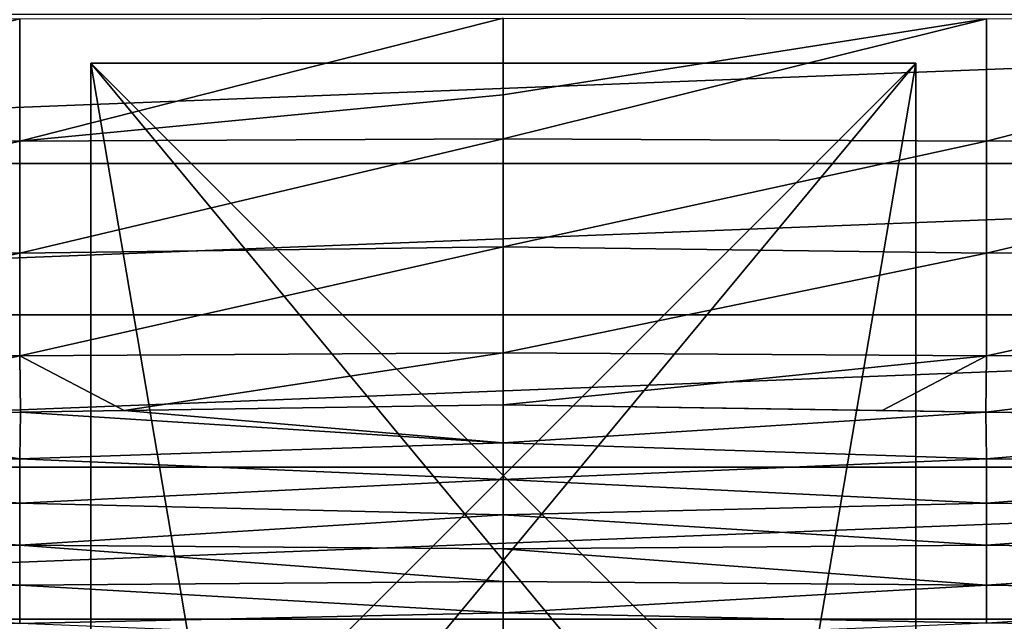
# Model space of a CAD drawing. Header units: metres. Extents: x -105 to 105, y -68 to 103.
# Tile 265 of 416: x -5 to 6, y 43 to 49. Entities that reach past the tile are written whole.
import ezdxf

# ---------------------------------------------------------------- set-up
doc = ezdxf.new("R2010")
doc.units = ezdxf.units.M
doc.layers.add('solid_FIT-BATH-150_SW0001', color=7, linetype='CONTINUOUS')
doc.layers.add('solid_FIT-BATH-150_SW0001_01', color=7, linetype='CONTINUOUS')

msp = doc.modelspace()

# ---------------------------------------------------------------- linework, layer by layer
at = {"layer": 'solid_FIT-BATH-150_SW0001'}
for points in [[(-21.17215, 47.726681, 72.796501), (20.838045, 49.372837, 72.796501), (-20.838043, 49.372837, 72.796501)], [(-10.665391, 49.341537, -22.417046), (-5.332698, 49.324795, -22.444441), (-10.665391, 47.996498, -22.415031)], [(-5.332698, 49.324795, -22.444441), (-5.332698, 47.974838, -22.442659), (-10.665391, 47.996498, -22.415031)], [(-5.332698, 47.974838, -22.442659), (0, 49.331928, -22.453596), (0, 48.484184, -22.452896)], [(-5.332698, 49.324795, -22.444441), (0, 49.331928, -22.453596), (-5.332698, 47.974838, -22.442659)], [(5.332699, 49.324795, -22.444441), (5.332699, 47.974838, -22.442659), (0, 48.002068, -22.451977)], [(0, 48.484184, -22.452896), (5.332699, 49.324795, -22.444441), (0, 48.002068, -22.451977)], [(4.55, 48.835888, 50.796501), (-4.55, 39.735889, 50.796501), (-3, 39.735889, 50.796501)], [(-4.55, 48.835888, 69.796501), (-4.55, 39.735889, 69.796501), (-4.55, 39.735889, 50.796501)], [(-4.55, 48.835888, 50.796501), (-4.55, 48.835888, 69.796501), (-4.55, 39.735889, 50.796501)], [(-4.55, 48.835888, 69.796501), (-3, 39.735889, 69.796501), (-4.55, 39.735889, 69.796501)], [(-4.55, 48.835888, 69.796501), (3, 39.735889, 69.796501), (-3, 39.735889, 69.796501)], [(-4.55, 48.835888, 50.796501), (4.55, 48.835888, 69.796501), (-4.55, 48.835888, 69.796501)], [(-5.332698, 47.974838, -22.442659), (0, 48.484184, -22.452896), (0, 48.002068, -22.451977)], [(-10.665391, 47.996498, -22.415031), (-5.332698, 47.974838, -22.442659), (-10.665391, 46.763351, -22.409149)], [(-5.332698, 47.974838, -22.442659), (-5.332698, 46.738613, -22.437204), (-10.665391, 46.763351, -22.409149)], [(-5.332698, 46.738613, -22.437204), (0, 48.002068, -22.451977), (0, 46.809242, -22.447086)], [(-5.332698, 47.974838, -22.442659), (0, 48.002068, -22.451977), (-5.332698, 46.738613, -22.437204)], [(0, 48.002068, -22.451977), (5.332699, 47.974838, -22.442659), (0, 46.809242, -22.447086)], [(5.332699, 47.974838, -22.442659), (5.332699, 46.738613, -22.437204), (0, 46.809242, -22.447086)], [(-21.37652, 46.059444, 72.796501), (21.17215, 47.726681, 72.796501), (-21.17215, 47.726681, 72.796501)], [(-10.665391, 46.763351, -22.409149), (-5.332698, 46.738613, -22.437204), (-10.665391, 45.635166, -22.397551)], [(-5.332698, 46.738613, -22.437204), (-5.332698, 45.608837, -22.426287), (-10.665391, 45.635166, -22.397551)], [(-5.332698, 45.608837, -22.426287), (0, 46.809242, -22.447086), (0, 45.641308, -22.436447)], [(-5.332698, 46.738613, -22.437204), (0, 46.809242, -22.447086), (-5.332698, 45.608837, -22.426287)], [(0, 46.809242, -22.447086), (5.332699, 46.738613, -22.437204), (0, 45.641308, -22.436447)], [(5.332699, 46.738613, -22.437204), (5.332699, 45.608837, -22.426287), (0, 45.641308, -22.436447)], [(-21.449781, 44.379948, 72.796501), (21.37652, 46.059441, 72.796501), (-21.37652, 46.059444, 72.796501)], [(-10.665391, 45.635166, -22.397551), (-5.332698, 45.608837, -22.426287), (-8.433723, 44.946686, -22.400126)], [(-5.332698, 45.608837, -22.426287), (0, 45.641308, -22.436447), (-4.179866, 45.002342, -22.420084)], [(-4.179866, 45.002342, -22.420084), (0, 45.641308, -22.436447), (0, 45.068016, -22.427483)], [(-5.332698, 45.608837, -22.426287), (-5.32553, 44.986275, -22.415943), (-8.433723, 44.946686, -22.400126)], [(-5.332698, 45.608837, -22.426287), (-4.179866, 45.002342, -22.420084), (-5.32553, 44.986275, -22.415943)], [(-5.332838, 44.472355, -22.403524), (-8.433723, 44.946686, -22.400126), (-5.32553, 44.986275, -22.415943)], [(0, 44.647507, -22.418358), (-5.332838, 44.472355, -22.403524), (-5.32553, 44.986275, -22.415943)], [(0, 44.647507, -22.418358), (-5.32553, 44.986275, -22.415943), (-4.179866, 45.002342, -22.420084)], [(0, 44.647507, -22.418358), (-4.179866, 45.002342, -22.420084), (0, 45.068016, -22.427483)], [(-5.332838, 44.472355, -22.403524), (-10.671009, 44.403549, -22.370764), (-10.661772, 44.921768, -22.384672)], [(-5.332838, 44.472355, -22.403524), (-10.661772, 44.921768, -22.384672), (-8.433723, 44.946686, -22.400126)], [(0, 44.647507, -22.418358), (0, 44.242638, -22.406937), (-5.332838, 44.472355, -22.403524)], [(5.332838, 44.472446, -22.403528), (0, 44.242638, -22.406937), (0, 44.647507, -22.418358)], [(-5.332838, 44.472355, -22.403524), (-5.332838, 43.983299, -22.387341), (-10.671009, 44.403549, -22.370764)], [(0, 44.242638, -22.406937), (-5.332838, 43.983299, -22.387341), (-5.332838, 44.472355, -22.403524)], [(-21.391287, 42.700951, 72.796501), (21.449781, 44.37994, 72.796501), (-21.449781, 44.379948, 72.796501)], [(-5.332838, 43.983299, -22.387341), (-10.671009, 43.910648, -22.35277), (-10.671009, 44.403549, -22.370764)], [(0, 44.242638, -22.406937), (0, 43.853062, -22.39278), (-5.332838, 43.983299, -22.387341)], [(5.332838, 43.983475, -22.387348), (0, 43.853062, -22.39278), (0, 44.242638, -22.406937)], [(-5.332838, 43.983299, -22.387341), (-5.332838, 43.518139, -22.366602), (-10.671009, 43.910648, -22.35277)], [(-5.332838, 43.518139, -22.366602), (-10.671009, 43.44207, -22.329821), (-10.671009, 43.910648, -22.35277)], [(0, 43.853062, -22.39278), (-5.332838, 43.518139, -22.366602), (-5.332838, 43.983299, -22.387341)], [(0, 43.853062, -22.39278), (0, 43.478569, -22.375502), (-5.332838, 43.518139, -22.366602)], [(5.332838, 43.518387, -22.366613), (0, 43.478569, -22.375502), (0, 43.853062, -22.39278)], [(-5.332838, 43.518139, -22.366602), (-5.332838, 43.076035, -22.340591), (-10.671009, 43.44207, -22.329821)], [(0, 43.118633, -22.354692), (-5.332838, 43.076035, -22.340591), (-5.332838, 43.518139, -22.366602)], [(0, 43.478569, -22.375502), (0, 43.118633, -22.354692), (-5.332838, 43.518139, -22.366602)], [(5.332838, 43.076351, -22.340612), (0, 43.118633, -22.354692), (0, 43.478569, -22.375502)], [(-5.332838, 43.076035, -22.340591), (-10.671009, 42.996964, -22.301167), (-10.671009, 43.44207, -22.329821)], [(0, 43.118633, -22.354692), (0, 42.772457, -22.329914), (-5.332838, 43.076035, -22.340591)], [(5.332838, 43.076351, -22.340612), (0, 42.772457, -22.329914), (0, 43.118633, -22.354692)], [(-5.332838, 43.076035, -22.340591), (-5.332838, 42.656162, -22.308598), (-10.671009, 42.996964, -22.301167)], [(0, 42.772457, -22.329914), (-5.332838, 42.656162, -22.308598), (-5.332838, 43.076035, -22.340591)], [(-5.332838, 42.656162, -22.308598), (-10.671009, 42.57449, -22.266052), (-10.671009, 42.996964, -22.301167)], [(-21.201733, 41.03215, 72.796501), (21.391285, 42.700928, 72.796501), (-21.391287, 42.700951, 72.796501)], [(0, 42.772457, -22.329914), (0, 42.439644, -22.300732), (-5.332838, 42.656162, -22.308598)], [(5.332838, 42.656536, -22.30863), (0, 42.439644, -22.300732), (0, 42.772457, -22.329914)]]:
    msp.add_3dface(points, dxfattribs=at)
at = {"layer": 'solid_FIT-BATH-150_SW0001_01'}
for points in [[(-21.17215, 47.726681, 72.796501), (21.17215, 47.726681, 72.796501), (20.838045, 49.372837, 72.796501)], [(0, 48.484184, -22.452896), (0, 49.331928, -22.453596), (5.332699, 49.324795, -22.444441)], [(10.665392, 49.341537, -22.417046), (10.665392, 47.996498, -22.415031), (5.332699, 47.974838, -22.442659)], [(5.332699, 49.324795, -22.444441), (10.665392, 49.341537, -22.417046), (5.332699, 47.974838, -22.442659)], [(-4.55, 48.835888, 50.796501), (-4.55, 39.735889, 50.796501), (4.55, 48.835888, 50.796501)], [(-4.55, 48.835888, 69.796501), (4.55, 39.735889, 69.796501), (3, 39.735889, 69.796501)], [(-4.55, 48.835888, 69.796501), (4.55, 48.835888, 69.796501), (4.55, 39.735889, 69.796501)], [(-4.55, 48.835888, 50.796501), (4.55, 48.835888, 50.796501), (4.55, 48.835888, 69.796501)], [(4.55, 48.835888, 50.796501), (-3, 39.735889, 50.796501), (3, 39.735889, 50.796501)], [(4.55, 39.735889, 50.796501), (4.55, 48.835888, 50.796501), (3, 39.735889, 50.796501)], [(4.55, 48.835888, 50.796501), (4.55, 39.735889, 69.796501), (4.55, 48.835888, 69.796501)], [(4.55, 39.735889, 50.796501), (4.55, 39.735889, 69.796501), (4.55, 48.835888, 50.796501)], [(10.665392, 47.996498, -22.415031), (10.665392, 46.763351, -22.409149), (5.332699, 46.738613, -22.437204)], [(5.332699, 47.974838, -22.442659), (10.665392, 47.996498, -22.415031), (5.332699, 46.738613, -22.437204)], [(-21.37652, 46.059444, 72.796501), (21.37652, 46.059441, 72.796501), (21.17215, 47.726681, 72.796501)], [(10.665392, 46.763351, -22.409149), (10.665392, 45.635166, -22.397551), (5.332699, 45.608837, -22.426287)], [(5.332699, 46.738613, -22.437204), (10.665392, 46.763351, -22.409149), (5.332699, 45.608837, -22.426287)], [(-21.449781, 44.379948, 72.796501), (21.449781, 44.37994, 72.796501), (21.37652, 46.059441, 72.796501)], [(0, 45.068016, -22.427483), (0, 45.641308, -22.436447), (5.332699, 45.608837, -22.426287)], [(5.325529, 44.986279, -22.415899), (5.332699, 45.608837, -22.426287), (10.665392, 45.635166, -22.397551)], [(8.433736, 44.94669, -22.400084), (5.325529, 44.986279, -22.415899), (10.665392, 45.635166, -22.397551)], [(4.179873, 45.002346, -22.42004), (0, 45.068016, -22.427483), (5.332699, 45.608837, -22.426287)], [(5.325529, 44.986279, -22.415899), (4.179873, 45.002346, -22.42004), (5.332699, 45.608837, -22.426287)], [(5.325529, 44.986279, -22.415899), (0, 45.068016, -22.427483), (4.179873, 45.002346, -22.42004)], [(0, 44.647507, -22.418358), (0, 45.068016, -22.427483), (5.325529, 44.986279, -22.415899)], [(5.332838, 44.472446, -22.403528), (0, 44.647507, -22.418358), (5.325529, 44.986279, -22.415899)], [(10.661771, 44.921772, -22.384632), (5.325529, 44.986279, -22.415899), (8.433736, 44.94669, -22.400084)], [(5.332838, 44.472446, -22.403528), (5.325529, 44.986279, -22.415899), (10.661771, 44.921772, -22.384632)], [(5.332838, 44.472446, -22.403528), (10.661771, 44.921772, -22.384632), (10.671009, 44.4035, -22.370762)], [(5.332838, 43.983475, -22.387348), (0, 44.242638, -22.406937), (5.332838, 44.472446, -22.403528)], [(5.332838, 43.983475, -22.387348), (5.332838, 44.472446, -22.403528), (10.671009, 44.4035, -22.370762)], [(-21.391287, 42.700951, 72.796501), (21.391285, 42.700928, 72.796501), (21.449781, 44.37994, 72.796501)], [(5.332838, 43.983475, -22.387348), (10.671009, 44.4035, -22.370762), (10.671009, 43.910553, -22.352764)], [(5.332838, 43.518387, -22.366613), (0, 43.853062, -22.39278), (5.332838, 43.983475, -22.387348)], [(5.332838, 43.518387, -22.366613), (5.332838, 43.983475, -22.387348), (10.671009, 43.910553, -22.352764)], [(5.332838, 43.518387, -22.366613), (10.671009, 43.910553, -22.352764), (10.671009, 43.441933, -22.329813)], [(5.332838, 43.076351, -22.340612), (0, 43.478569, -22.375502), (5.332838, 43.518387, -22.366613)], [(5.332838, 43.076351, -22.340612), (5.332838, 43.518387, -22.366613), (10.671009, 43.441933, -22.329813)], [(5.332838, 43.076351, -22.340612), (10.671009, 43.441933, -22.329813), (10.671009, 42.996792, -22.301153)], [(5.332838, 42.656536, -22.30863), (0, 42.772457, -22.329914), (5.332838, 43.076351, -22.340612)], [(5.332838, 42.656536, -22.30863), (5.332838, 43.076351, -22.340612), (10.671009, 42.996792, -22.301153)], [(5.332838, 42.656536, -22.30863), (10.671009, 42.996792, -22.301153), (10.671009, 42.574284, -22.266033)], [(-21.201733, 41.03215, 72.796501), (21.201727, 41.032112, 72.796501), (21.391285, 42.700928, 72.796501)]]:
    msp.add_3dface(points, dxfattribs=at)

doc.saveas('drawing.dxf')
